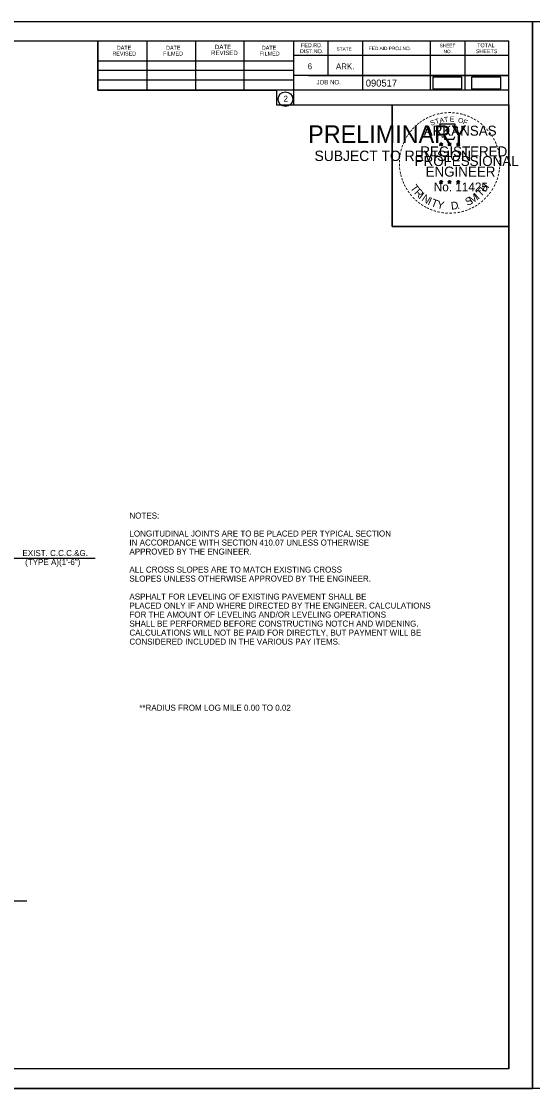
# Model space of a CAD drawing. Extents: x 2263886 to 2266026, y -3122850 to -3121850.
# Drawn here: x 2265807.9 to 2265859, y -3122443.8 to -3122337.2 of the extents above; entities that cross this region are included whole.
import ezdxf

# ---------------------------------------------------------------- set-up
doc = ezdxf.new("R2010")
doc.units = 0
for name, color, linetype in [('_CIVIL_CONSTRUCTION', 7, 'Continuous'), ('R_Border PE', 7, 'Continuous'), ('R_Border Prem', 7, 'Continuous'), ('R_Draft', 7, 'Continuous'), ('R_Vert Alg', 7, 'Continuous')]:
    doc.layers.add(name, color=color, linetype=linetype)

msp = doc.modelspace()

# ---------------------------------------------------------------- linework, layer by layer
at = {"layer": '_CIVIL_CONSTRUCTION'}
for p, q in [((2265692.37, -3122337.15), (2265859.03, -3122337.15)), ((2265844.67, -3122356.73), (2265844.67, -3122356.73)), ((2265692.37, -3122443.82), (2265859.03, -3122443.82))]:
    msp.add_line(p, q, dxfattribs=at)
for points in [[(2265692.36, -3122337.15), (2265859.03, -3122337.15), (2265859.03, -3122443.82), (2265692.36, -3122443.82)], [(2265859.03, -3122337.15), (2266025.7, -3122337.15), (2266025.7, -3122443.82), (2265859.03, -3122443.82)], [(2265815.53, -3122339.1), (2265815.53, -3122344.04), (2265833.39, -3122344.04), (2265833.39, -3122345.5), (2265844.99, -3122345.5), (2265844.99, -3122357.66), (2265856.66, -3122357.66), (2265856.66, -3122441.83), (2265698.57, -3122441.83), (2265698.57, -3122339.1)], [(2265844.99, -3122345.48), (2265856.66, -3122345.48), (2265856.66, -3122357.66), (2265844.99, -3122357.66)]]:
    msp.add_lwpolyline(points, close=True, dxfattribs=at)
at = {"layer": 'R_Border PE'}
for p, q in [((2265849.7, -3122349.38), (2265849.87, -3122349.43)), ((2265849.7, -3122349.38), (2265849.82, -3122349.4)), ((2265849.7, -3122349.38), (2265849.82, -3122349.44)), ((2265849.87, -3122349.25), (2265849.85, -3122349.37)), ((2265849.87, -3122349.43), (2265849.87, -3122349.25)), ((2265849.87, -3122349.25), (2265849.9, -3122349.37)), ((2265850.05, -3122349.38), (2265849.87, -3122349.43)), ((2265850.05, -3122349.38), (2265849.9, -3122349.4)), ((2265850.05, -3122349.38), (2265849.94, -3122349.43)), ((2265850.53, -3122349.38), (2265850.71, -3122349.43)), ((2265850.53, -3122349.38), (2265850.66, -3122349.4)), ((2265850.53, -3122349.38), (2265850.65, -3122349.44)), ((2265850.71, -3122349.25), (2265850.69, -3122349.37)), ((2265850.71, -3122349.43), (2265850.71, -3122349.25)), ((2265850.71, -3122349.25), (2265850.73, -3122349.37)), ((2265850.88, -3122349.38), (2265850.71, -3122349.43)), ((2265850.88, -3122349.38), (2265850.74, -3122349.4)), ((2265850.88, -3122349.38), (2265850.78, -3122349.43)), ((2265851.59, -3122349.25), (2265851.57, -3122349.38)), ((2265851.59, -3122349.44), (2265851.59, -3122349.25)), ((2265851.59, -3122349.25), (2265851.61, -3122349.38)), ((2265849.76, -3122349.58), (2265849.87, -3122349.43)), ((2265849.76, -3122349.58), (2265849.83, -3122349.46)), ((2265849.76, -3122349.58), (2265849.87, -3122349.47)), ((2265849.98, -3122349.58), (2265849.87, -3122349.43)), ((2265849.98, -3122349.58), (2265849.87, -3122349.47)), ((2265849.98, -3122349.58), (2265849.91, -3122349.43)), ((2265850.6, -3122349.58), (2265850.71, -3122349.43)), ((2265850.6, -3122349.58), (2265850.66, -3122349.46)), ((2265850.6, -3122349.58), (2265850.71, -3122349.47)), ((2265850.81, -3122349.58), (2265850.71, -3122349.43)), ((2265850.81, -3122349.58), (2265850.71, -3122349.47)), ((2265850.81, -3122349.58), (2265850.74, -3122349.43)), ((2265851.41, -3122349.38), (2265851.59, -3122349.44)), ((2265851.41, -3122349.38), (2265851.54, -3122349.4)), ((2265851.41, -3122349.38), (2265851.53, -3122349.44)), ((2265851.48, -3122349.59), (2265851.59, -3122349.44)), ((2265851.48, -3122349.59), (2265851.54, -3122349.46)), ((2265851.48, -3122349.59), (2265851.59, -3122349.48)), ((2265851.76, -3122349.38), (2265851.59, -3122349.44)), ((2265851.7, -3122349.59), (2265851.59, -3122349.44)), ((2265851.7, -3122349.59), (2265851.59, -3122349.48)), ((2265851.76, -3122349.38), (2265851.62, -3122349.41)), ((2265851.7, -3122349.59), (2265851.63, -3122349.44)), ((2265851.76, -3122349.38), (2265851.66, -3122349.43)), ((2265849.7, -3122353.16), (2265849.87, -3122353.22)), ((2265849.7, -3122353.16), (2265849.82, -3122353.18)), ((2265849.7, -3122353.16), (2265849.81, -3122353.22)), ((2265849.76, -3122353.37), (2265849.87, -3122353.22)), ((2265849.76, -3122353.37), (2265849.82, -3122353.24)), ((2265849.76, -3122353.37), (2265849.87, -3122353.26)), ((2265849.87, -3122353.03), (2265849.85, -3122353.16)), ((2265849.87, -3122353.22), (2265849.87, -3122353.03)), ((2265849.87, -3122353.03), (2265849.89, -3122353.16)), ((2265850.04, -3122353.16), (2265849.87, -3122353.22)), ((2265849.98, -3122353.37), (2265849.87, -3122353.22)), ((2265849.98, -3122353.37), (2265849.87, -3122353.26)), ((2265850.04, -3122353.16), (2265849.9, -3122353.19)), ((2265849.98, -3122353.37), (2265849.91, -3122353.22)), ((2265850.04, -3122353.16), (2265849.94, -3122353.21)), ((2265850.53, -3122353.16), (2265850.7, -3122353.22)), ((2265850.53, -3122353.16), (2265850.66, -3122353.18)), ((2265850.53, -3122353.16), (2265850.65, -3122353.22)), ((2265850.6, -3122353.37), (2265850.7, -3122353.22)), ((2265850.6, -3122353.37), (2265850.66, -3122353.24)), ((2265850.6, -3122353.37), (2265850.7, -3122353.26)), ((2265850.7, -3122353.03), (2265850.68, -3122353.16)), ((2265850.7, -3122353.22), (2265850.7, -3122353.03)), ((2265850.7, -3122353.03), (2265850.73, -3122353.16)), ((2265850.88, -3122353.16), (2265850.7, -3122353.22)), ((2265850.81, -3122353.37), (2265850.7, -3122353.22)), ((2265850.81, -3122353.37), (2265850.7, -3122353.26)), ((2265850.88, -3122353.16), (2265850.73, -3122353.19)), ((2265850.81, -3122353.37), (2265850.74, -3122353.22)), ((2265850.88, -3122353.16), (2265850.78, -3122353.21)), ((2265851.41, -3122353.17), (2265851.59, -3122353.22)), ((2265851.41, -3122353.17), (2265851.54, -3122353.19)), ((2265851.41, -3122353.17), (2265851.53, -3122353.23)), ((2265851.48, -3122353.37), (2265851.59, -3122353.22)), ((2265851.48, -3122353.37), (2265851.54, -3122353.25)), ((2265851.48, -3122353.37), (2265851.59, -3122353.26)), ((2265851.59, -3122353.04), (2265851.57, -3122353.17)), ((2265851.59, -3122353.22), (2265851.59, -3122353.04)), ((2265851.59, -3122353.04), (2265851.61, -3122353.16)), ((2265851.76, -3122353.17), (2265851.59, -3122353.22)), ((2265851.69, -3122353.37), (2265851.59, -3122353.22)), ((2265851.69, -3122353.37), (2265851.59, -3122353.26)), ((2265851.76, -3122353.17), (2265851.62, -3122353.19)), ((2265851.69, -3122353.37), (2265851.63, -3122353.23)), ((2265851.76, -3122353.17), (2265851.66, -3122353.22))]:
    msp.add_line(p, q, dxfattribs=at)
for points in [[(2265849.72, -3122347.44), (2265849.85, -3122347.85)], [(2265851.47, -3122347.9), (2265851.54, -3122347.76), (2265851.2, -3122347.77), (2265851.28, -3122347.44), (2265849.72, -3122347.44)], [(2265849.87, -3122349.25), (2265849.98, -3122349.58), (2265849.7, -3122349.38), (2265850.05, -3122349.38), (2265849.76, -3122349.58), (2265849.87, -3122349.25)], [(2265849.96, -3122348.65), (2265849.96, -3122348.69), (2265850.25, -3122348.7), (2265850.22, -3122348.94), (2265851.15, -3122348.94), (2265851.25, -3122348.67)], [(2265850.71, -3122349.25), (2265850.81, -3122349.58), (2265850.53, -3122349.38), (2265850.88, -3122349.38), (2265850.6, -3122349.58), (2265850.71, -3122349.25)], [(2265851.59, -3122349.25), (2265851.7, -3122349.59), (2265851.41, -3122349.38), (2265851.76, -3122349.38), (2265851.48, -3122349.59), (2265851.59, -3122349.25)], [(2265849.87, -3122353.03), (2265849.98, -3122353.37), (2265849.7, -3122353.16), (2265850.04, -3122353.16), (2265849.76, -3122353.37), (2265849.87, -3122353.03)], [(2265850.7, -3122353.03), (2265850.81, -3122353.37), (2265850.53, -3122353.16), (2265850.88, -3122353.16), (2265850.6, -3122353.37), (2265850.7, -3122353.03)], [(2265851.59, -3122353.04), (2265851.69, -3122353.37), (2265851.41, -3122353.17), (2265851.76, -3122353.17), (2265851.48, -3122353.37), (2265851.59, -3122353.04)]]:
    msp.add_lwpolyline(points, dxfattribs=at)
for centre, radius in [((2265849.87, -3122349.43), 0.0861), ((2265849.87, -3122349.43), 0.0723), ((2265849.87, -3122349.43), 0.0579), ((2265850.71, -3122349.43), 0.0861), ((2265850.71, -3122349.43), 0.0723), ((2265850.71, -3122349.43), 0.0579), ((2265851.59, -3122349.44), 0.0861), ((2265851.59, -3122349.44), 0.0723), ((2265849.87, -3122349.43), 0.0495), ((2265849.87, -3122349.43), 0.0374), ((2265849.87, -3122349.43), 0.0248), ((2265849.87, -3122349.43), 0.0148), ((2265850.71, -3122349.43), 0.0495), ((2265850.71, -3122349.43), 0.0374), ((2265850.71, -3122349.43), 0.0248), ((2265850.71, -3122349.43), 0.0148), ((2265851.59, -3122349.44), 0.0579), ((2265851.59, -3122349.44), 0.0495), ((2265851.59, -3122349.44), 0.0374), ((2265851.59, -3122349.44), 0.0248), ((2265851.59, -3122349.44), 0.0148), ((2265849.87, -3122353.22), 0.0861), ((2265849.87, -3122353.22), 0.0723), ((2265849.87, -3122353.22), 0.0579), ((2265849.87, -3122353.22), 0.0495), ((2265849.87, -3122353.22), 0.0374), ((2265849.87, -3122353.22), 0.0248), ((2265849.87, -3122353.22), 0.0148), ((2265850.7, -3122353.22), 0.0861), ((2265850.7, -3122353.22), 0.0723), ((2265850.7, -3122353.22), 0.0579), ((2265850.7, -3122353.22), 0.0495), ((2265850.7, -3122353.22), 0.0374), ((2265850.7, -3122353.22), 0.0248), ((2265850.7, -3122353.22), 0.0148), ((2265851.59, -3122353.22), 0.0861), ((2265851.59, -3122353.22), 0.0723), ((2265851.59, -3122353.22), 0.0579), ((2265851.59, -3122353.22), 0.0495), ((2265851.59, -3122353.22), 0.0374), ((2265851.59, -3122353.22), 0.0248), ((2265851.59, -3122353.22), 0.0148)]:
    msp.add_circle(centre, radius, dxfattribs=at)
at = {"layer": 'R_Border Prem'}
for p, q in [((2265804.7, -3122390.79), (2265815.26, -3122390.79)), ((2265797.76, -3122425.06), (2265808.42, -3122425.06))]:
    msp.add_line(p, q, dxfattribs=at)
at = {"layer": 'R_Draft'}
for p, q in [((2265698.57, -3122339.1), (2265856.66, -3122339.1)), ((2265815.53, -3122344.04), (2265815.53, -3122339.1)), ((2265820.46, -3122344.04), (2265820.46, -3122339.2)), ((2265825.34, -3122344.04), (2265825.34, -3122339.2)), ((2265830.18, -3122344.04), (2265830.18, -3122339.2)), ((2265835.11, -3122339.1), (2265835.11, -3122345.5)), ((2265838.53, -3122339.1), (2265838.53, -3122342.57)), ((2265842, -3122339.1), (2265842, -3122344.04)), ((2265848.79, -3122339.1), (2265848.79, -3122344.04)), ((2265852.26, -3122339.1), (2265852.26, -3122344.04)), ((2265856.66, -3122441.83), (2265856.66, -3122339.1)), ((2265856.66, -3122340.57), (2265835.11, -3122340.57)), ((2265856.66, -3122340.56), (2265856.66, -3122340.56)), ((2265815.53, -3122341.11), (2265835.11, -3122341.11)), ((2265815.53, -3122342.04), (2265835.11, -3122342.04)), ((2265856.66, -3122342.57), (2265835.11, -3122342.57)), ((2265836.59, -3122342.57), (2265856.66, -3122342.57)), ((2265815.53, -3122344.04), (2265815.53, -3122343.01)), ((2265815.53, -3122343.01), (2265835.11, -3122343.01)), ((2265856.66, -3122344.04), (2265815.53, -3122344.04)), ((2265835.11, -3122345.5), (2265856.66, -3122345.5)), ((2265856.66, -3122441.83), (2265698.57, -3122441.83))]:
    msp.add_line(p, q, dxfattribs=at)
msp.add_circle((2265834.3, -3122344.93), 0.733, dxfattribs=at)
at = {"layer": 'R_Vert Alg'}
for points in [[(2265849.04, -3122343.89), (2265851.96, -3122343.89), (2265851.96, -3122342.73), (2265849.04, -3122342.73)], [(2265852.93, -3122343.89), (2265855.85, -3122343.89), (2265855.85, -3122342.73), (2265852.93, -3122342.73)]]:
    msp.add_lwpolyline(points, close=True, dxfattribs=at)

# ---------------------------------------------------------------- texts
at = {"layer": 'R_Border PE'}
for s, height, rotation, p in [('-', 0.8, 36.2317, (2265847.87, -3122347.55)), ('-', 0.8, 34.0636, (2265848.16, -3122347.35)), ('-', 0.8, 28.7918, (2265848.46, -3122347.17)), ('-', 0.8, 24.3072, (2265848.77, -3122347.01)), ('S', 0.5, 21.594, (2265848.89, -3122347.6)), ('-', 0.8, 19.1761, (2265849.09, -3122346.87)), ('T', 0.5, 16.4036, (2265849.35, -3122347.43)), ('-', 0.8, 13.6302, (2265849.47, -3122346.75)), ('A', 0.5, 11.2132, (2265849.76, -3122347.31)), ('-', 0.8, 10.2193, (2265849.81, -3122346.67)), ('T', 0.5, 6.0228, (2265850.19, -3122347.22)), ('-', 0.8, 5.8968, (2265850.17, -3122346.62)), ('-', 0.8, 0.1862, (2265850.56, -3122346.58)), ('E', 0.5, 0.8323, (2265850.74, -3122347.17)), ('-', 0.8, 357.743, (2265850.92, -3122346.59)), ('-', 0.8, 352.1617, (2265851.29, -3122346.61)), ('O', 0.5, 350.4515, (2265851.54, -3122347.27)), ('-', 0.8, 347.2049, (2265851.65, -3122346.67)), ('F', 0.5, 340.0707, (2265852.02, -3122347.39)), ('-', 0.8, 342.3362, (2265851.97, -3122346.75)), ('-', 0.8, 337.8551, (2265852.33, -3122346.86)), ('-', 0.8, 334.1211, (2265852.65, -3122347)), ('-', 0.8, 329.6409, (2265852.94, -3122347.14)), ('-', 0.8, 325.8627, (2265853.26, -3122347.32)), ('-', 0.8, 54.2325, (2265846.78, -3122348.71)), ('-', 0.8, 50.6142, (2265846.99, -3122348.43)), ('-', 0.8, 48.4231, (2265847.19, -3122348.18)), ('-', 0.8, 42.9622, (2265847.42, -3122347.95)), ('-', 0.8, 38.9507, (2265847.63, -3122347.74)), ('-', 0.8, 320.5297, (2265853.57, -3122347.53)), ('-', 0.8, 315.5786, (2265853.86, -3122347.78)), ('-', 0.8, 309.8797, (2265854.15, -3122348.05)), ('-', 0.8, 306.6522, (2265854.41, -3122348.35)), ('-', 0.8, 67.7743, (2265846.34, -3122349.59)), ('-', 0.8, 62.8713, (2265846.46, -3122349.28)), ('-', 0.8, 58.0706, (2265846.62, -3122348.97)), ('-', 0.7, 303.6753, (2265854.65, -3122348.64)), ('-', 0.8, 299.6684, (2265854.81, -3122348.94)), ('-', 0.8, 294.6628, (2265854.98, -3122349.24)), ('-', 0.8, 81.2013, (2265846.06, -3122350.62)), ('-', 0.8, 75.461, (2265846.13, -3122350.26)), ('-', 0.8, 72.3945, (2265846.23, -3122349.9)), ('-', 0.8, 290.5728, (2265855.1, -3122349.53)), ('-', 0.8, 285.1233, (2265855.22, -3122349.82)), ('-', 0.8, 280.5493, (2265855.32, -3122350.19)), ('-', 0.8, 94.1959, (2265846.03, -3122351.67)), ('-', 0.8, 89.0622, (2265846.01, -3122351.31)), ('-', 0.8, 85.1863, (2265846.02, -3122350.96)), ('-', 0.8, 276.5962, (2265855.4, -3122350.58)), ('-', 0.8, 274.3301, (2265855.43, -3122350.94)), ('-', 0.8, 269.9407, (2265855.45, -3122351.26)), ('-', 0.8, 98.9479, (2265846.06, -3122352.01)), ('-', 0.8, 101.7149, (2265846.13, -3122352.37)), ('-', 0.8, 105.4578, (2265846.21, -3122352.67)), ('-', 0.8, 255.7626, (2265855.35, -3122352.25)), ('-', 0.8, 260.9953, (2265855.4, -3122351.92)), ('-', 0.8, 263.5172, (2265855.44, -3122351.59)), ('-', 0.8, 109.0874, (2265846.32, -3122352.99)), ('-', 0.8, 114.0643, (2265846.45, -3122353.29)), ('-', 0.8, 115.7289, (2265846.6, -3122353.59)), ('T', 0.77, 306.0406, (2265846.75, -3122353.8)), ('H', 0.77, 54.6088, (2265854.31, -3122354.28)), ('-', 0.8, 244.6197, (2265855.02, -3122353.27)), ('-', 0.8, 247.8887, (2265855.15, -3122352.95)), ('-', 0.8, 252.8681, (2265855.26, -3122352.61)), ('-', 0.8, 120.4471, (2265846.78, -3122353.89)), ('-', 0.8, 125.8934, (2265846.98, -3122354.17)), ('-', 0.8, 130.7181, (2265847.21, -3122354.44)), ('-', 0.8, 134.2238, (2265847.47, -3122354.72)), ('R', 0.77, 314.005, (2265847.13, -3122354.32)), ('I', 0.77, 321.9694, (2265847.58, -3122354.79)), ('N', 0.77, 326.5002, (2265847.86, -3122355.02)), ('S', 0.77, 26.9312, (2265852.52, -3122355.62)), ('M', 0.77, 32.6563, (2265852.94, -3122355.41)), ('I', 0.77, 42.1136, (2265853.58, -3122354.99)), ('T', 0.77, 46.6444, (2265853.86, -3122354.75)), ('-', 0.8, 231.2538, (2265854.4, -3122354.25)), ('-', 0.8, 233.8452, (2265854.62, -3122353.97)), ('-', 0.8, 239.0712, (2265854.82, -3122353.64)), ('-', 0.8, 138.9338, (2265847.73, -3122354.95)), ('-', 0.8, 144.6463, (2265848.01, -3122355.15)), ('-', 0.8, 148.0898, (2265848.29, -3122355.34)), ('-', 0.8, 151.5704, (2265848.58, -3122355.5)), ('-', 0.8, 154.6002, (2265848.84, -3122355.62)), ('I', 0.77, 335.3603, (2265848.47, -3122355.42)), ('T', 0.77, 339.8912, (2265848.8, -3122355.58)), ('Y', 0.77, 347.8556, (2265849.41, -3122355.8)), ('D', 0.77, 6.3969, (2265850.9, -3122355.98)), ('.', 0.77, 13.7642, (2265851.5, -3122355.92)), ('-', 0.8, 207.3568, (2265853.08, -3122355.39)), ('-', 0.8, 212.2491, (2265853.36, -3122355.22)), ('-', 0.8, 215.7363, (2265853.63, -3122355.02)), ('-', 0.8, 221.0851, (2265853.9, -3122354.79)), ('-', 0.8, 225.7653, (2265854.16, -3122354.53)), ('-', 0.8, 158.5612, (2265849.15, -3122355.75)), ('-', 0.8, 162.7983, (2265849.5, -3122355.86)), ('-', 0.8, 167.5555, (2265849.85, -3122355.94)), ('-', 0.8, 173.1155, (2265850.24, -3122355.99)), ('-', 0.8, 176.5183, (2265850.61, -3122356.02)), ('-', 0.8, 181.5918, (2265850.99, -3122356.01)), ('-', 0.8, 185.8167, (2265851.39, -3122355.97)), ('-', 0.8, 191.2858, (2265851.76, -3122355.91)), ('-', 0.8, 195.4743, (2265852.12, -3122355.81)), ('-', 0.8, 200.7184, (2265852.46, -3122355.69)), ('-', 0.8, 204.2516, (2265852.77, -3122355.55))]:
    msp.add_text(s, height=height, rotation=rotation, dxfattribs=at).set_placement(p)
for s, height, p in [('ARKANSAS', 1, (2265848.14, -3122348.58)), ('REGISTERED', 1, (2265847.8, -3122350.65)), ('DWB', 0.005, (2265849.87, -3122349.43)), ('DWB', 0.005, (2265850.7, -3122349.43)), ('DWB', 0.005, (2265851.58, -3122349.44)), ('PROFESSIONAL', 1, (2265847.23, -3122351.61)), ('ENGINEER', 1, (2265848.32, -3122352.67)), ('No. 11425', 0.878, (2265849.14, -3122354.14)), ('DWB', 0.005, (2265849.86, -3122353.22)), ('DWB', 0.005, (2265850.7, -3122353.22)), ('DWB', 0.005, (2265851.58, -3122353.22))]:
    msp.add_text(s, height=height, dxfattribs=at).set_placement(p)
at = {"layer": 'R_Border Prem'}
for s, height, p in [('PRELIMINARY', 1.75, (2265836.57, -3122349.3)), ('DWB', 0.005, (2265836.68, -3122348.37)), ('SUBJECT TO REVISION', 1.0376, (2265837.21, -3122351.11)), ('NOTES: ', 0.6, (2265818.69, -3122386.84)), ('LONGITUDINAL JOINTS ARE TO BE PLACED PER TYPICAL SECTION', 0.6, (2265818.69, -3122388.64)), ('APPROVED BY THE ENGINEER.', 0.6, (2265818.69, -3122390.44)), ('IN ACCORDANCE WITH SECTION 410.07 UNLESS OTHERWISE', 0.6, (2265818.69, -3122389.54)), ('EXIST. C.C.C.&G.', 0.6, (2265807.99, -3122390.59)), ('(TYPE A)(1\'-6")', 0.6, (2265808.26, -3122391.49)), ('ALL CROSS SLOPES ARE TO MATCH EXISTING CROSS ', 0.6, (2265818.69, -3122392.24)), ('SLOPES UNLESS OTHERWISE APPROVED BY THE ENGINEER.', 0.6, (2265818.69, -3122393.14)), ('ASPHALT FOR LEVELING OF EXISTING PAVEMENT SHALL BE', 0.6, (2265818.69, -3122394.94)), ('PLACED ONLY IF AND WHERE DIRECTED BY THE ENGINEER. CALCULATIONS', 0.6, (2265818.69, -3122395.84)), ('FOR THE AMOUNT OF LEVELING AND/OR LEVELING OPERATIONS', 0.6, (2265818.69, -3122396.74)), ('SHALL BE PERFORMED BEFORE CONSTRUCTING NOTCH AND WIDENING.', 0.6, (2265818.69, -3122397.64)), ('CALCULATIONS WILL NOT BE PAID FOR DIRECTLY, BUT PAYMENT WILL BE ', 0.6, (2265818.69, -3122398.54)), ('CONSIDERED INCLUDED IN THE VARIOUS PAY ITEMS.', 0.6, (2265818.69, -3122399.44)), ('**RADIUS FROM LOG MILE 0.00 TO 0.02', 0.6, (2265819.68, -3122406.05))]:
    msp.add_text(s, height=height, dxfattribs=at).set_placement(p)
at = {"layer": 'R_Draft'}
for s, height, p in [('DATE', 0.391, (2265817.43, -3122339.98)), ('DATE', 0.391, (2265822.36, -3122339.98)), ('DATE', 0.44, (2265827.25, -3122339.93)), ('DATE', 0.391, (2265831.94, -3122339.98)), ('FED.RD.', 0.391, (2265835.85, -3122339.74)), ('STATE', 0.342, (2265839.41, -3122340.08)), ('FED.AID PROJ.NO.', 0.342, (2265842.64, -3122340.03)), ('SHEET', 0.342, (2265849.72, -3122339.74)), ('TOTAL', 0.391, (2265853.48, -3122339.74)), ('REVISED', 0.391, (2265816.99, -3122340.57)), ('FILMED', 0.391, (2265822.07, -3122340.57)), ('REVISED', 0.44, (2265826.86, -3122340.52)), ('FILMED', 0.391, (2265831.74, -3122340.57)), ('DIST.NO.', 0.391, (2265835.75, -3122340.33)), ('NO.', 0.342, (2265850.11, -3122340.33)), ('SHEETS', 0.391, (2265853.34, -3122340.33)), ('6', 0.586, (2265836.53, -3122341.94)), ('ARK.', 0.586, (2265839.36, -3122341.94)), ('090517', 0.7, (2265842.34, -3122343.67)), ('JOB NO.', 0.44, (2265837.41, -3122343.45)), ('2', 0.586, (2265834.11, -3122345.17))]:
    msp.add_text(s, height=height, dxfattribs=at).set_placement(p)

doc.saveas('drawing.dxf')
